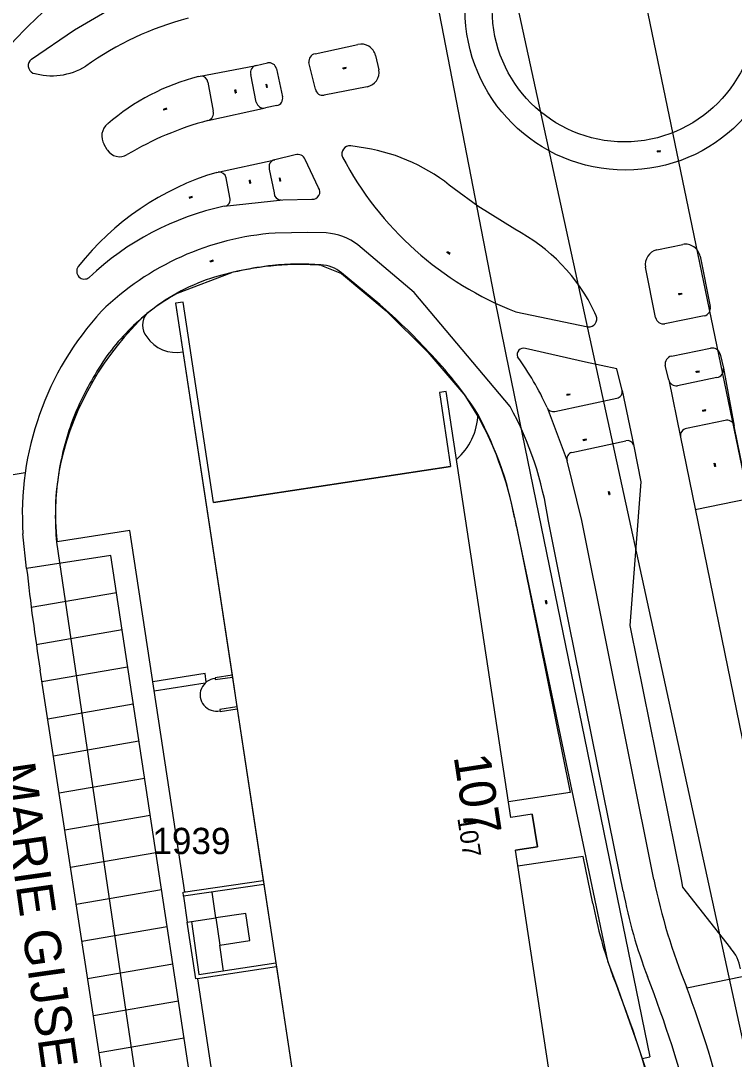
# Model space of a CAD drawing. Extents: x 148816 to 151297, y 399515 to 402500.
# Drawn here: x 150455.5 to 150504.3, y 401384.3 to 401455.4 of the extents above; entities that cross this region are included whole.
import ezdxf

# ---------------------------------------------------------------- set-up
doc = ezdxf.new("R2010")
doc.units = 0
for name, color, linetype in [('B01 Hoofdgebouw  [D] Norm', 7, 'Continuous'), ('B01 Hoofdgebouw  [T] Norm', 7, 'Continuous'), ('B01 hoofgebouw', 7, 'Continuous'), ('B02 Bijgebouw  [T] Norm', 7, 'Continuous'), ('B07 Tussenmuur  [D] Norm', 7, 'Continuous'), ('G01 perceelsgrens', 7, 'Continuous'), ('G02 sectiegrens', 7, 'Continuous'), ('Q21 Lichtmast  Gem', 7, 'Continuous'), ('S02 Open verharding  Norm', 7, 'Continuous'), ('T01 Muur  [D] Gem', 7, 'Continuous'), ('T01 Muur  [T] Gem', 7, 'Continuous'), ('T03 Hek raster  [T] Norm', 7, 'Continuous'), ('V00 Kant verharding algemeen  [T] Norm', 7, 'Continuous'), ('V00 Kant verharding algemeen secundair  [D] Gem', 7, 'Continuous'), ('V00 Kant verharding algemeen secundair  [T] Norm', 7, 'Continuous'), ('Z01 perceelnummer', 7, 'Continuous'), ('Z02 huisnummer', 7, 'Continuous'), ('Z02 Huisnummer  [Tekst] Norm', 7, 'Continuous')]:
    doc.layers.add(name, color=color, linetype=linetype)

msp = doc.modelspace()

# ---------------------------------------------------------------- linework, layer by layer
at = {"layer": 'B01 Hoofdgebouw  [D] Norm'}
for p, q in [((150468.682, 401422.457), (150466.598, 401436.18)), ((150484.143, 401429.994), (150484.914, 401424.922)), ((150468.682, 401422.457), (150484.914, 401424.922))]:
    msp.add_line(p, q, dxfattribs=at)
at = {"layer": 'B01 Hoofdgebouw  [T] Norm'}
for points in [[(150466.598, 401436.18), (150466.078, 401436.1)], [(150466.598, 401436.18), (150466.078, 401436.1), (150476.997, 401364.216), (150477.521, 401364.287), (150477.454, 401364.794), (150493.587, 401367.254), (150493.662, 401366.76), (150494.186, 401366.84), (150489.358, 401398.654), (150490.85, 401398.886), (150490.506, 401401.11), (150489.038, 401400.887), (150484.602, 401430.064), (150484.143, 401429.994)], [(150490.506, 401401.11), (150490.85, 401398.886), (150489.358, 401398.654)]]:
    msp.add_lwpolyline(points, dxfattribs=at)
at = {"layer": 'B01 hoofgebouw'}
for points in [[(150484.143, 401429.994), (150484.914, 401424.922), (150468.682, 401422.457), (150466.598, 401436.18), (150466.078, 401436.1), (150469.946, 401410.638), (150469.965, 401410.509), (150470.276, 401408.463), (150470.296, 401408.334), (150472.083, 401396.569), (150472.123, 401396.305), (150472.937, 401390.945), (150472.98, 401390.661), (150474.77, 401378.875)], [(150494.186, 401366.84), (150489.358, 401398.654), (150490.85, 401398.886), (150490.506, 401401.11), (150489.038, 401400.887), (150484.602, 401430.064), (150484.143, 401429.994)]]:
    msp.add_lwpolyline(points, dxfattribs=at)
at = {"layer": 'B02 Bijgebouw  [T] Norm'}
msp.add_lwpolyline([(150468.839, 401394.024), (150469.114, 401392.16), (150471.152, 401392.461), (150470.877, 401394.325)], close=True, dxfattribs=at)
at = {"layer": 'B07 Tussenmuur  [D] Norm'}
msp.add_line((150490.506, 401401.11), (150489.038, 401400.887), dxfattribs=at)
msp.add_line((150490.506, 401401.11), (150489.038, 401400.887), dxfattribs=at)
at = {"layer": 'G01 perceelsgrens'}
for points in [[(150480.819, 401471.485), (150483.99, 401456.662), (150487.872, 401436.662)], [(150476.06, 401438.698), (150477.443, 401438.149)], [(150466.208, 401436.792), (150469.939, 401438.203)], [(150477.443, 401438.149), (150480.508, 401435.575)], [(150487.872, 401436.662), (150488.703, 401432.599)], [(150480.508, 401435.575), (150483.359, 401432.757)], [(150483.359, 401432.757), (150485.952, 401429.71)], [(150488.703, 401432.599), (150498.545, 401384.495)], [(150489.282, 401421.435), (150495.656, 401391.072)], [(150457.928, 401419.744), (150467.241, 401356.714)], [(150495.656, 401391.072), (150496.361, 401389.193), (150497.024, 401387.3), (150497.693, 401385.408), (150498.029, 401384.389)], [(150498.029, 401384.389), (150498.545, 401384.495)], [(150498.029, 401384.389), (150498.322, 401383.504), (150498.822, 401381.721), (150499.293, 401379.93)]]:
    msp.add_lwpolyline(points, dxfattribs=at)
for centre, radius, start, end in [((150474.607, 401418.567), 20.184, 85.87313, 103.37367), ((150473.258, 401424.076), 14.539, 119.00395, 134.78751), ((150473.117, 401424.048), 14.461, 134.31459, 150.22174), ((150476.389, 401421.501), 18.575, 148.41304, 160.76505), ((150468.008, 401417.681), 21.603, 10.0061, 33.83528), ((150476.316, 401421.648), 18.458, 161.12276, 173.52348), ((150476.119, 401421.518), 18.277, 173.04935, 185.57079)]:
    msp.add_arc(centre, radius, start, end, dxfattribs=at)
at = {"layer": 'G02 sectiegrens'}
msp.add_lwpolyline([(150497.787, 401459.042), (150519.594, 401353.747)], dxfattribs=at)
at = {"layer": 'Q21 Lichtmast  Gem'}
msp.add_lwpolyline([(149259.032, 401631.346), (149389.252, 401472.059), (149811.305, 401690.643), (150218.623, 401901.596), (150212.429, 402019.681), (150368.228, 402051.073), (150470.017, 401545.896), (150556.482, 401148.679)], dxfattribs=at)
at = {"layer": 'S02 Open verharding  Norm'}
for p, q in [((150477.531, 401452.218), (150477.755, 401452.269)), ((150477.544, 401452.159), (150477.768, 401452.211)), ((150477.559, 401452.163), (150477.545, 401452.221)), ((150477.591, 401452.247), (150477.594, 401452.232)), ((150477.607, 401452.174), (150477.611, 401452.159)), ((150477.643, 401452.244), (150477.656, 401452.185)), ((150477.688, 401452.269), (150477.691, 401452.255)), ((150477.705, 401452.196), (150477.708, 401452.182)), ((150477.754, 401452.208), (150477.74, 401452.266)), ((150470.112, 401450.717), (150470.158, 401450.492)), ((150470.115, 401450.702), (150470.174, 401450.714)), ((150470.171, 401450.729), (150470.217, 401450.504)), ((150470.199, 401450.669), (150470.184, 401450.666)), ((150472.264, 401451.035), (150472.249, 401451.032)), ((150472.251, 401451.099), (150472.296, 401450.874)), ((150472.254, 401451.084), (150472.313, 401451.096)), ((150472.284, 401450.937), (150472.269, 401450.934)), ((150472.333, 401450.998), (150472.274, 401450.986)), ((150472.293, 401450.888), (150472.352, 401450.9)), ((150472.31, 401451.111), (150472.355, 401450.886)), ((150472.337, 401451.05), (150472.323, 401451.047)), ((150472.357, 401450.952), (150472.342, 401450.949)), ((150470.125, 401450.653), (150470.11, 401450.65)), ((150470.145, 401450.555), (150470.131, 401450.552)), ((150470.194, 401450.617), (150470.135, 401450.604)), ((150470.155, 401450.507), (150470.214, 401450.519)), ((150470.219, 401450.571), (150470.204, 401450.568)), ((150465.45, 401449.458), (150465.235, 401449.375)), ((150465.249, 401449.381), (150465.27, 401449.325)), ((150465.471, 401449.402), (150465.256, 401449.319)), ((150465.296, 401449.399), (150465.29, 401449.413)), ((150465.322, 401449.329), (150465.317, 401449.343)), ((150465.364, 401449.36), (150465.342, 401449.417)), ((150465.389, 401449.434), (150465.384, 401449.448)), ((150465.416, 401449.364), (150465.41, 401449.378)), ((150465.436, 401449.452), (150465.457, 401449.396)), ((150499.056, 401446.53), (150499.283, 401446.563)), ((150499.065, 401446.471), (150499.292, 401446.504)), ((150499.079, 401446.473), (150499.071, 401446.532)), ((150499.118, 401446.554), (150499.12, 401446.539)), ((150499.129, 401446.48), (150499.131, 401446.465)), ((150499.17, 401446.547), (150499.178, 401446.487)), ((150499.217, 401446.569), (150499.219, 401446.554)), ((150499.228, 401446.495), (150499.23, 401446.48)), ((150499.277, 401446.502), (150499.269, 401446.561)), ((150471.118, 401444.467), (150471.103, 401444.464)), ((150471.105, 401444.531), (150471.151, 401444.305)), ((150471.108, 401444.516), (150471.167, 401444.528)), ((150471.138, 401444.369), (150471.123, 401444.366)), ((150471.187, 401444.43), (150471.128, 401444.418)), ((150471.148, 401444.32), (150471.207, 401444.332)), ((150471.164, 401444.543), (150471.21, 401444.318)), ((150471.191, 401444.482), (150471.177, 401444.479)), ((150471.212, 401444.384), (150471.197, 401444.381)), ((150473.18, 401444.62), (150473.166, 401444.617)), ((150473.167, 401444.684), (150473.213, 401444.458)), ((150473.17, 401444.669), (150473.229, 401444.681)), ((150473.2, 401444.522), (150473.185, 401444.519)), ((150473.249, 401444.583), (150473.19, 401444.571)), ((150473.21, 401444.473), (150473.269, 401444.485)), ((150473.226, 401444.696), (150473.272, 401444.47)), ((150473.254, 401444.635), (150473.239, 401444.632)), ((150473.274, 401444.537), (150473.259, 401444.534)), ((150467.206, 401443.424), (150466.991, 401443.342)), ((150467.005, 401443.347), (150467.027, 401443.291)), ((150467.228, 401443.368), (150467.013, 401443.286)), ((150467.052, 401443.365), (150467.047, 401443.379)), ((150467.079, 401443.295), (150467.074, 401443.309)), ((150467.12, 401443.327), (150467.099, 401443.383)), ((150467.146, 401443.401), (150467.14, 401443.415)), ((150467.172, 401443.331), (150467.167, 401443.345)), ((150467.192, 401443.419), (150467.214, 401443.363)), ((150484.654, 401439.594), (150484.849, 401439.471)), ((150484.667, 401439.586), (150484.699, 401439.636)), ((150484.686, 401439.644), (150484.881, 401439.522)), ((150484.709, 401439.559), (150484.701, 401439.546)), ((150484.749, 401439.623), (150484.741, 401439.61)), ((150484.783, 401439.583), (150484.752, 401439.533)), ((150484.794, 401439.506), (150484.786, 401439.493)), ((150484.834, 401439.569), (150484.826, 401439.557)), ((150484.836, 401439.479), (150484.868, 401439.53)), ((150468.442, 401438.994), (150468.66, 401439.066)), ((150468.475, 401438.941), (150468.456, 401438.998)), ((150468.461, 401438.937), (150468.679, 401439.009)), ((150468.499, 401439.028), (150468.504, 401439.014)), ((150468.523, 401438.957), (150468.528, 401438.943)), ((150468.551, 401439.03), (150468.57, 401438.973)), ((150468.594, 401439.06), (150468.599, 401439.046)), ((150468.618, 401438.989), (150468.622, 401438.975)), ((150468.665, 401439.005), (150468.646, 401439.062)), ((150500.521, 401436.763), (150500.749, 401436.796)), ((150500.53, 401436.704), (150500.757, 401436.737)), ((150500.544, 401436.706), (150500.536, 401436.765)), ((150500.583, 401436.787), (150500.585, 401436.772)), ((150500.594, 401436.713), (150500.596, 401436.698)), ((150500.635, 401436.78), (150500.643, 401436.72)), ((150500.682, 401436.802), (150500.684, 401436.787)), ((150500.693, 401436.727), (150500.695, 401436.713)), ((150500.742, 401436.735), (150500.734, 401436.794)), ((150501.709, 401431.44), (150501.937, 401431.474)), ((150501.771, 401431.465), (150501.774, 401431.45)), ((150501.87, 401431.479), (150501.872, 401431.464)), ((150501.931, 401431.412), (150501.922, 401431.471)), ((150501.718, 401431.381), (150501.945, 401431.414)), ((150501.733, 401431.383), (150501.724, 401431.442)), ((150501.782, 401431.39), (150501.784, 401431.376)), ((150501.823, 401431.457), (150501.832, 401431.398)), ((150501.881, 401431.405), (150501.883, 401431.39)), ((150492.871, 401429.872), (150493.099, 401429.906)), ((150492.88, 401429.813), (150493.108, 401429.846)), ((150492.895, 401429.815), (150492.886, 401429.874)), ((150492.934, 401429.897), (150492.936, 401429.882)), ((150492.944, 401429.822), (150492.947, 401429.808)), ((150492.985, 401429.889), (150492.994, 401429.83)), ((150493.033, 401429.911), (150493.035, 401429.896)), ((150493.043, 401429.837), (150493.046, 401429.822)), ((150493.093, 401429.844), (150493.084, 401429.903)), ((150502.161, 401428.778), (150502.386, 401428.823)), ((150502.172, 401428.719), (150502.398, 401428.764)), ((150502.187, 401428.722), (150502.175, 401428.781)), ((150502.221, 401428.805), (150502.224, 401428.79)), ((150502.236, 401428.732), (150502.239, 401428.717)), ((150502.273, 401428.8), (150502.285, 401428.742)), ((150502.319, 401428.825), (150502.322, 401428.81)), ((150502.334, 401428.751), (150502.337, 401428.737)), ((150502.383, 401428.761), (150502.371, 401428.82)), ((150493.983, 401426.769), (150494.208, 401426.814)), ((150493.995, 401426.71), (150494.22, 401426.756)), ((150494.009, 401426.713), (150493.998, 401426.772)), ((150494.044, 401426.797), (150494.047, 401426.782)), ((150494.058, 401426.723), (150494.061, 401426.708)), ((150494.096, 401426.792), (150494.107, 401426.733)), ((150494.142, 401426.816), (150494.145, 401426.802)), ((150494.157, 401426.743), (150494.159, 401426.728)), ((150494.206, 401426.753), (150494.194, 401426.812)), ((150502.957, 401425.084), (150502.942, 401425.081)), ((150502.944, 401425.147), (150502.99, 401424.922)), ((150502.947, 401425.133), (150503.006, 401425.145)), ((150503.003, 401425.159), (150503.049, 401424.934)), ((150503.031, 401425.099), (150503.016, 401425.096)), ((150502.977, 401424.986), (150502.963, 401424.983)), ((150503.026, 401425.047), (150502.967, 401425.035)), ((150502.987, 401424.937), (150503.046, 401424.949)), ((150503.051, 401425.001), (150503.036, 401424.998)), ((150495.712, 401423.147), (150495.697, 401423.144)), ((150495.699, 401423.211), (150495.745, 401422.985)), ((150495.702, 401423.196), (150495.761, 401423.208)), ((150495.732, 401423.049), (150495.717, 401423.046)), ((150495.781, 401423.11), (150495.722, 401423.098)), ((150495.742, 401423), (150495.801, 401423.012)), ((150495.758, 401423.223), (150495.804, 401422.997)), ((150495.785, 401423.162), (150495.771, 401423.159)), ((150495.806, 401423.064), (150495.791, 401423.061)), ((150491.408, 401415.687), (150491.393, 401415.684)), ((150491.395, 401415.75), (150491.441, 401415.525)), ((150491.398, 401415.736), (150491.457, 401415.748)), ((150491.428, 401415.589), (150491.413, 401415.586)), ((150491.477, 401415.65), (150491.418, 401415.638)), ((150491.438, 401415.54), (150491.497, 401415.552)), ((150491.454, 401415.762), (150491.5, 401415.537)), ((150491.481, 401415.702), (150491.467, 401415.699)), ((150491.502, 401415.604), (150491.487, 401415.601))]:
    msp.add_line(p, q, dxfattribs=at)
at = {"layer": 'T01 Muur  [D] Gem'}
for points in [[(150472.123, 401396.305), (150466.619, 401395.515), (150466.586, 401395.771), (150472.083, 401396.569)], [(150472.98, 401390.661), (150467.746, 401389.864), (150467.468, 401389.843), (150466.879, 401393.732), (150467.167, 401393.764), (150467.677, 401390.146), (150472.937, 401390.945)]]:
    msp.add_lwpolyline(points, dxfattribs=at)
at = {"layer": 'T01 Muur  [T] Gem'}
for points in [[(150469.946, 401410.638), (150468.778, 401410.461), (150468.797, 401410.332), (150469.965, 401410.509)], [(150470.277, 401408.463), (150469.109, 401408.286), (150469.128, 401408.157), (150470.296, 401408.334)]]:
    msp.add_lwpolyline(points, dxfattribs=at)
at = {"layer": 'T03 Hek raster  [T] Norm'}
msp.add_arc((150468.869, 401409.29), 1.112, 94.21242, 283.10037, dxfattribs=at)
at = {"layer": 'V00 Kant verharding algemeen  [T] Norm'}
for p, q in [((150467.654, 401451.624), (150471.606, 401452.392)), ((150468.283, 401448.607), (150472.233, 401449.483)), ((150468.89, 401445.062), (150472.876, 401445.932)), ((150469.41, 401442.743), (150473.411, 401443.194)), ((150503.596, 401431.662), (150504.332, 401427.679)), ((150499.846, 401430.858), (150500.653, 401426.926)), ((150496.658, 401430.137), (150497.451, 401426.328)), ((150491.512, 401428.972), (150492.896, 401425.315)), ((150466.619, 401395.515), (150466.879, 401393.732))]:
    msp.add_line(p, q, dxfattribs=at)
for points in [[(150456.209, 401452.81), (150459.158, 401454.831), (150464.355, 401457.876), (150466.026, 401458.932)], [(150475.627, 401453.186), (150478.56, 401453.809)], [(150479.772, 401453.075), (150480.002, 401452.083)], [(150471.606, 401452.392), (150472.376, 401452.563)], [(150472.988, 401452.154), (150473.394, 401450.247)], [(150475.648, 401450.755), (150475.206, 401452.58)], [(150471.605, 401449.872), (150471.226, 401451.762)], [(150468.277, 401451.234), (150468.66, 401449.266)], [(150479.193, 401450.926), (150476.256, 401450.362)], [(150473.011, 401449.639), (150472.233, 401449.483)], [(150461.395, 401446.617), (150461.191, 401446.982)], [(150479.079, 401446.728), (150478.073, 401446.875)], [(150474.27, 401446.264), (150472.876, 401445.932)], [(150475.87, 401444.014), (150474.957, 401445.949)], [(150472.496, 401445.292), (150472.819, 401443.654)], [(150469.796, 401443.336), (150469.542, 401444.699)], [(150489.303, 401441.169), (150486.777, 401442.755), (150485.152, 401443.928)], [(150473.411, 401443.194), (150475.414, 401443.224)], [(150476.382, 401440.917), (150475.125, 401440.959), (150472.886, 401440.905)], [(150488.982, 401429.035), (150482.409, 401436.844), (150478.564, 401440.092)], [(150499.022, 401439.771), (150500.807, 401440.125)], [(150501.993, 401439.319), (150502.695, 401435.875)], [(150498.948, 401435.122), (150498.247, 401438.575)], [(150480.054, 401436.018), (150477.436, 401438.176)], [(150489.385, 401435.511), (150494.312, 401434.489)], [(150494.882, 401435.24), (150494.796, 401435.457)], [(150502.277, 401435.235), (150499.576, 401434.705)], [(150496.658, 401430.137), (150496.282, 401431.607), (150494.139, 401432.067), (150490.032, 401433.01)], [(150500.025, 401432.486), (150502.713, 401433.018)], [(150503.368, 401432.623), (150503.596, 401431.662)], [(150499.846, 401430.858), (150499.602, 401431.837)], [(150503.142, 401431.009), (150500.445, 401430.46)], [(150492.048, 401428.7), (150496.293, 401429.611)], [(150503.704, 401428.069), (150501.065, 401427.531)], [(150517.173, 401364.799), (150504.332, 401427.679)], [(150493.216, 401425.884), (150496.915, 401426.68), (150496.92, 401426.686)], [(150500.653, 401426.926), (150513.536, 401364.026)], [(150497.451, 401426.328), (150497.927, 401423.868), (150497.191, 401414.039), (150497.218, 401413.821), (150500.701, 401396.657), (150500.79, 401396.126), (150504.086, 401391.945)], [(150498.823, 401396.658), (150493.891, 401421.231), (150492.896, 401425.315)], [(150455.778, 401424.481), (150447.88, 401423.168)], [(150501.667, 401421.975), (150505.341, 401422.738)], [(150489.417, 401420.815), (150493.1, 401402.594), (150488.875, 401401.957)], [(150496.728, 401395.846), (150496.49, 401396.961), (150493.039, 401414.113), (150491.604, 401421.19)], [(150455.879, 401417.943), (150455.624, 401420.305)], [(150466.7, 401395.787), (150462.941, 401420.546), (150457.96, 401419.768)], [(150463.962, 401364.469), (150469.757, 401365.471), (150461.633, 401418.843), (150455.879, 401417.942)], [(150468.17, 401410.155), (150468.114, 401410.747), (150464.513, 401410.192)], [(150468.099, 401410.094), (150464.611, 401409.542)], [(150494.66, 401394.993), (150493.995, 401398.217), (150489.523, 401397.57)], [(150468.839, 401394.024), (150468.588, 401395.791)], [(150467.167, 401393.764), (150468.839, 401394.024)], [(150469.354, 401390.373), (150469.114, 401392.16)], [(150476.997, 401364.216), (150469.106, 401362.983), (150468.157, 401363.73), (150471.488, 401364.244), (150467.602, 401389.842)], [(150504.872, 401389.98), (150501.095, 401389.216)]]:
    msp.add_lwpolyline(points, dxfattribs=at)
for centre, radius in [((150496.888, 401456.203), 10.987), ((150496.807, 401456.194), 9.041)]:
    msp.add_circle(centre, radius, dxfattribs=at)
for centre, radius, start, end in [((150478.006, 401432.649), 31.429, 130.78662, 193.91298), ((150472.214, 401435.228), 21.06, 104.52647, 125.68013), ((150478.811, 401452.857), 0.985, 12.81216, 104.78876), ((150456.535, 401452.368), 0.549, 126.44614, 246.02035), ((150475.755, 401452.648), 0.553, 103.35134, 187.07174), ((150457.594, 401456.183), 4.503, 253.46348, 301.27342), ((150471.702, 401451.904), 0.497, 101.18383, 196.62154), ((150472.471, 401452.043), 0.528, 12.09232, 100.39801), ((150478.998, 401451.924), 1.017, 281.08065, 8.99515), ((150456.535, 401452.368), 0.549, 259.36415, 262.66309), ((150471.33, 401436.975), 15.103, 104.08832, 130.96886), ((150467.819, 401451.194), 0.46, 4.94193, 91.03002), ((150476.141, 401450.851), 0.502, 191.01376, 283.23048), ((150472.933, 401450.113), 0.48, 279.31718, 16.26637), ((150468.148, 401449.122), 0.532, 284.71139, 15.74272), ((150472.103, 401449.974), 0.508, 191.59762, 280.15645), ((150473.607, 401428.319), 20.975, 104.70498, 121.10631), ((150462.076, 401447.554), 1.053, 128.50041, 212.86791), ((150462.253, 401447.136), 1.002, 211.17684, 301.14291), ((150478.006, 401446.336), 0.544, 82.90112, 203.94027), ((150477.043, 401434.327), 12.567, 49.81711, 80.67809), ((150472.969, 401445.444), 0.497, 103.85996, 197.83551), ((150474.446, 401445.742), 0.551, 22.06721, 108.66843), ((150497.565, 401456.624), 22.642, 207.65458, 248.82252), ((150474.277, 401426.954), 18.892, 106.56588, 141.89264), ((150469.049, 401444.581), 0.507, 13.48204, 96.32067), ((150473.304, 401443.667), 0.485, 181.5495, 270.10852), ((150475.456, 401443.726), 0.504, 265.1909, 34.82071), ((150469.373, 401443.189), 0.448, 274.70947, 19.16811), ((150473.456, 401423.833), 19.337, 102.07601, 133.43698), ((150474.228, 401422.051), 18.902, 94.06999, 134.38109), ((150476.08, 401436.82), 4.108, 52.79488, 85.78257), ((150483.458, 401430.051), 12.56, 25.49169, 62.26892), ((150500.999, 401439.132), 1.011, 10.64452, 100.9558), ((150499.317, 401438.731), 1.081, 105.83579, 188.27828), ((150459.833, 401438.292), 0.53, 142.71077, 308.1369), ((150475.607, 401414.109), 24.751, 96.71549, 106.75526), ((150474.637, 401419.347), 19.438, 85.91332, 95.67958), ((150475.913, 401436.396), 2.343, 49.45449, 87.33445), ((150473.037, 401424.404), 14.161, 108.80539, 129.10985), ((150454.599, 401406.415), 39.042, 42.5114, 49.30903), ((150502.149, 401435.775), 0.555, 283.33956, 10.36133), ((150476.157, 401421.637), 20.576, 137.41581, 183.71159), ((150477.87, 401420.637), 20.179, 133.0141, 166.89667), ((150465.031, 401434.597), 1.221, 139.37494, 220.19072), ((150494.386, 401435.025), 0.541, 262.12647, 23.4774), ((150499.46, 401435.212), 0.52, 189.99663, 282.83403), ((150466.109, 401435.159), 2.422, 213.86994, 281.26667), ((150489.903, 401432.588), 0.441, 72.97149, 201.41411), ((150502.851, 401432.507), 0.53, 12.66894, 105.14662), ((150463.515, 401413.516), 27.682, 32.81938, 44.14649), ((150474.598, 401421.401), 18.531, 24.11374, 36.51249), ((150500.179, 401431.923), 0.584, 105.33571, 188.47393), ((150503.036, 401431.567), 0.568, 280.79603, 9.58584), ((150500.353, 401430.971), 0.519, 192.5911, 280.20554), ((150496.223, 401430.049), 0.444, 279.04065, 11.44452), ((150468.641, 401417.876), 23.2, 8.21232, 28.74958), ((150491.929, 401429.129), 0.445, 200.7998, 285.52738), ((150482.46, 401428.649), 4.321, 311.28039, 358.28256), ((150463.102, 401416.109), 26.733, 10.13827, 27.66158), ((150503.86, 401427.62), 0.476, 13.78983, 109.16904), ((150501.157, 401427.026), 0.513, 100.28142, 191.2095), ((150497.026, 401426.271), 0.429, 15.82395, 104.32732), ((150493.312, 401425.456), 0.439, 102.62191, 198.67215), ((150474.329, 401421.726), 16.485, 167.79305, 186.82233), ((150540.171, 401405.202), 42.221, 191.67553, 202.11996), ((150529.648, 401402.07), 33.503, 190.70557, 201.12312), ((150523.402, 401400.258), 29.22, 190.37979, 200.45934), ((150502.204, 401390.183), 2.578, 7.66574, 43.11342), ((150419.736, 401359.795), 82.067, 14.20752, 21.62869), ((150419.181, 401359.303), 84.953, 14.38721, 21.17934), ((150436.704, 401364.897), 68.826, 13.02159, 20.76988)]:
    msp.add_arc(centre, radius, start, end, dxfattribs=at)
at = {"layer": 'V00 Kant verharding algemeen secundair  [D] Gem'}
for p, q in [((150456.191, 401415.288), (150462.021, 401416.296)), ((150456.54, 401412.74), (150462.408, 401413.755)), ((150456.929, 401410.199), (150462.794, 401411.214)), ((150457.32, 401407.659), (150463.181, 401408.672)), ((150457.711, 401405.118), (150463.568, 401406.131)), ((150458.102, 401402.578), (150463.955, 401403.59)), ((150458.492, 401400.037), (150464.342, 401401.049)), ((150458.883, 401397.497), (150464.728, 401398.507)), ((150459.274, 401394.956), (150465.115, 401395.966)), ((150459.664, 401392.415), (150465.502, 401393.425)), ((150460.055, 401389.875), (150465.889, 401390.884)), ((150460.446, 401387.334), (150466.276, 401388.342)), ((150460.836, 401384.794), (150466.662, 401385.801))]:
    msp.add_line(p, q, dxfattribs=at)
at = {"layer": 'V00 Kant verharding algemeen secundair  [T] Norm'}
msp.add_lwpolyline([(150463.962, 401364.469), (150456.811, 401410.97)], dxfattribs=at)
msp.add_arc((150592.307, 401432.629), 137.216, 186.14401, 189.08187, dxfattribs=at)

# ---------------------------------------------------------------- texts
at = {"layer": 'Z01 perceelnummer'}
msp.add_text('1939', height=1.8, dxfattribs=at).set_placement((150464.486, 401398.386))
at = {"layer": 'Z02 huisnummer'}
for s, rotation, p in [('MARIE GIJSENSTRAAT', 278.10579, (150453.951, 401404.495)), ('107', 278.62423, (150485.113, 401405.074))]:
    msp.add_text(s, height=2.5, rotation=rotation, dxfattribs=at).set_placement(p)
at = {"layer": 'Z02 Huisnummer  [Tekst] Norm'}
msp.add_text('107', height=1.25, rotation=278.6197, dxfattribs=at).set_placement((150485.368, 401400.846))

doc.saveas('drawing.dxf')
